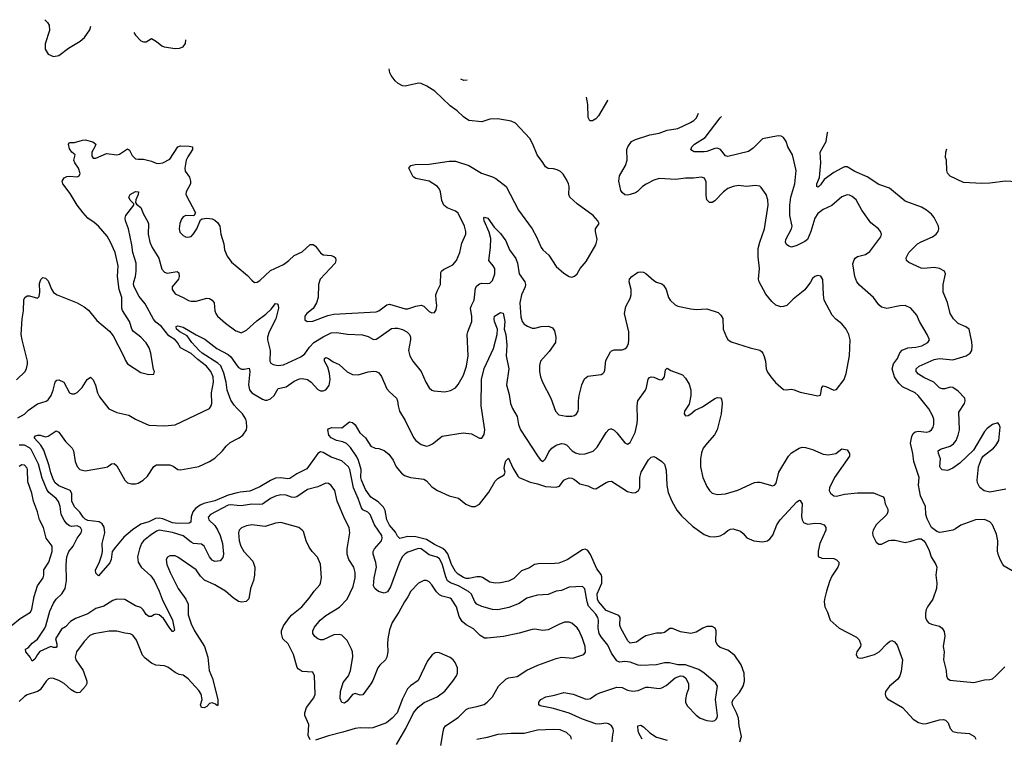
# Model space of a CAD drawing. Header units: inches. Extents: x 2134017 to 2292458, y 756222 to 916513.
# Tile 283 of 387: x 2208355 to 2215799, y 910477 to 915912. Entities that reach past the tile are written whole.
import ezdxf

# ---------------------------------------------------------------- set-up
doc = ezdxf.new("R2010")
doc.units = ezdxf.units.IN
doc.header["$MEASUREMENT"] = 0
doc.layers.add('C2901', color=7, linetype='Continuous')
doc.layers.add('C2911', color=7, linetype='Continuous')

msp = doc.modelspace()

# ---------------------------------------------------------------- linework, layer by layer
at = {"layer": 'C2901', "color": 5}
for points, elevation in [([(2208544.2, 915911.8), (2208564, 915890), (2208576.3, 915870), (2208580.7, 915830), (2208548.2, 915730), (2208547.7, 915690), (2208570.5, 915650.5), (2208610, 915633.4), (2208650, 915641.6), (2208723.3, 915696.7), (2208810.9, 915749.1), (2208844.1, 915775.9), (2208883.9, 915836.1), (2208891.8, 915862)], 420), ([(2209217.1, 915815.4), (2209230, 915794.4), (2209270, 915752.7), (2209290, 915743.8), (2209310, 915744.9), (2209350, 915770.7), (2209390, 915747.3), (2209430, 915713.4), (2209447.1, 915707.1), (2209530, 915693.4), (2209563.2, 915696.8), (2209590, 915706.8), (2209609.3, 915730.7), (2209611.5, 915759)], 420), ([(2208331.6, 913188.4), (2208395.1, 913250), (2208407.3, 913272.7), (2208413.7, 913306.3), (2208413.2, 913330), (2208372.1, 913490), (2208365.7, 913530), (2208374, 913650), (2208383.1, 913710), (2208386.5, 913793.5), (2208394, 913810), (2208410, 913822), (2208430, 913824.2), (2208490, 913806), (2208502.7, 913817.3), (2208507.9, 913852.1), (2208504.4, 913915.6), (2208513.3, 913946.7), (2208530, 913962), (2208550, 913957.1), (2208570, 913936.3), (2208594.4, 913874.4), (2208609.1, 913849.1), (2208638, 913830), (2208790, 913769.1), (2208841, 913741), (2208874.1, 913714.1), (2208937.3, 913637.3), (2209034.9, 913554.9), (2209060.6, 913520.6), (2209139.3, 913370), (2209153.5, 913333.5), (2209170.7, 913310), (2209270, 913243), (2209330, 913227.3), (2209368.7, 913231.3), (2209373.2, 913250), (2209366.3, 913266.3), (2209347.3, 913390), (2209333.6, 913430), (2209310, 913466.6), (2209271.8, 913510), (2209214.2, 913554.1), (2209205.4, 913565.4), (2209185.1, 913630), (2209131.1, 913711.1), (2209126.9, 913730), (2209126.2, 913810), (2209106.3, 913870), (2209094.6, 913970), (2209098.2, 914050), (2209075.3, 914150), (2209041.4, 914230), (2209015.5, 914275.5), (2208950.8, 914350), (2208918.7, 914378.7), (2208870, 914411.8), (2208833.8, 914450), (2208788.1, 914510), (2208736.5, 914596.5), (2208681.1, 914670), (2208675.6, 914690), (2208690, 914715.5), (2208710, 914724.9), (2208730, 914727), (2208790, 914723.8), (2208804, 914730), (2208811.6, 914748.4), (2208798.9, 914790), (2208771.2, 914830), (2208764, 914850), (2208775.1, 914890), (2208750, 914909.5), (2208730, 914934), (2208724.5, 914970), (2208730, 914981), (2208737.2, 914982.8), (2208770, 914983.1), (2208830, 915001.2), (2208850, 915002), (2208907.9, 914987.9), (2208930.4, 914970), (2208923.8, 914950), (2208900.4, 914910), (2208899.8, 914879.8), (2208910, 914864), (2208930, 914864.4), (2209010, 914898.9), (2209090, 914888.9), (2209110, 914895.2), (2209170, 914934.4), (2209183.7, 914923.7), (2209205.7, 914885.7), (2209230, 914860.4), (2209250, 914855.8), (2209290, 914857.1), (2209350, 914842.6), (2209386, 914826), (2209404.6, 914824.6), (2209438, 914830), (2209490, 914857.4), (2209550, 914949.1), (2209570, 914957.2), (2209635.1, 914955.1), (2209661, 914950), (2209661.3, 914930), (2209624.7, 914875.3), (2209614.4, 914850), (2209604.4, 914790), (2209604.9, 914764.9), (2209639.5, 914719.5), (2209646.7, 914690), (2209644.9, 914670), (2209613, 914610), (2209610.7, 914590), (2209682.8, 914450), (2209670.7, 914429.3), (2209610, 914429.6), (2209590, 914419.5), (2209578, 914402), (2209565.3, 914370), (2209559.5, 914330), (2209565.7, 914305.7), (2209590, 914279.1), (2209608.9, 914268.9), (2209626, 914266), (2209650, 914272.4), (2209670, 914293), (2209693, 914330), (2209722, 914398), (2209734.8, 914405.2), (2209770.4, 914410.4), (2209810, 914404.9), (2209830, 914394.8), (2209850, 914378.8), (2209867.7, 914350), (2209875.5, 914290), (2209897.4, 914217.4), (2209903.1, 914170), (2209922.6, 914122.6), (2209956.7, 914076.7), (2210000, 914041.6)], 380), ([(2208340.1, 912899.9), (2208390, 912927.7), (2208422.3, 912957.8), (2208490, 913007.2), (2208554.7, 913025.3), (2208570, 913037.7), (2208591.4, 913070), (2208608, 913110), (2208622.4, 913170), (2208635.3, 913184.7), (2208650, 913188.4), (2208687.3, 913170), (2208730, 913090.6), (2208750, 913081.6), (2208770, 913081.6), (2208790, 913093), (2208826.6, 913130), (2208863.7, 913190), (2208890, 913206.8), (2208910, 913187.3), (2208926.7, 913146.7), (2208942.2, 913090), (2208958.5, 913058.5), (2209029.4, 912969.4), (2209090, 912942), (2209180.5, 912920.5), (2209230.2, 912890.2), (2209330, 912846), (2209450, 912840.2), (2209530, 912846.9), (2209790, 912970.4), (2209803.5, 912990), (2209807.3, 913010), (2209805.3, 913090), (2209818.8, 913170), (2209816.3, 913210), (2209798.7, 913250), (2209767.3, 913290), (2209700.7, 913340.7), (2209650, 913387.2), (2209570.3, 913430.3), (2209547.9, 913470), (2209530, 913489.9), (2209481.2, 913521.2), (2209425.7, 913590), (2209385.2, 913625.2), (2209367.5, 913647.5), (2209302.6, 913762.6), (2209258.5, 913818.5), (2209221.1, 913890), (2209216.3, 913910), (2209217.9, 913930), (2209230.6, 913970), (2209236.5, 914010), (2209234.3, 914070), (2209210.9, 914150), (2209203.1, 914210), (2209177.5, 914330), (2209155.5, 914390), (2209152.9, 914410), (2209157.3, 914430), (2209217.2, 914510), (2209218, 914518), (2209190, 914545.6), (2209179.8, 914570), (2209189.7, 914590), (2209231.2, 914611.2), (2209253.4, 914610), (2209251.5, 914590), (2209232.7, 914550), (2209230.4, 914530), (2209237.1, 914517.1), (2209270, 914490.4), (2209290, 914440.3), (2209324.1, 914384.1), (2209328.4, 914368.4), (2209325.5, 914290), (2209339.8, 914230), (2209356.6, 914190), (2209407.7, 914107.7), (2209430, 914025.3), (2209450, 914001.6), (2209470, 913995.6), (2209546, 914006), (2209558.2, 913998.2), (2209560.2, 913970), (2209555.2, 913950), (2209507.9, 913890), (2209508, 913870), (2209530, 913839.5), (2209590, 913811.8), (2209630, 913787.6), (2209650, 913783.6), (2209690, 913784), (2209770, 913805.3), (2209790, 913803.1), (2209810.6, 913790), (2209826, 913770), (2209830.4, 913710), (2209836.4, 913690), (2209850.4, 913670), (2209910, 913616.9), (2209990, 913558.7), (2210000, 913555.1)], 360), ([(2210000, 912970.3), (2209975.3, 912995.3), (2209950, 913034.5), (2209924.5, 913110), (2209914.9, 913170), (2209897.4, 913237.4), (2209874.5, 913294.5), (2209853.9, 913313.9), (2209735.2, 913390), (2209711.2, 913410), (2209657.4, 913470), (2209620, 913520), (2209564.4, 913550), (2209540.4, 913570), (2209537.2, 913590), (2209550, 913595.3), (2209590, 913587.4), (2209688.3, 913528.3), (2209755.3, 913495.3), (2209845.2, 913425.2), (2209930, 913378.6), (2209950, 913362), (2210000, 913294.1)], 340), ([(2210000, 912332.2), (2209930, 912316.8), (2209830, 912271.8), (2209747.2, 912252.8), (2209719, 912241), (2209684.2, 912215.8), (2209664.5, 912190), (2209652, 912152), (2209647.4, 912112.6), (2209636.5, 912103.5), (2209550, 912101.9), (2209510, 912105.7), (2209436.6, 912136.6), (2209410, 912141.4), (2209382, 912138), (2209330, 912115.1), (2209270, 912096.5), (2209207.6, 912052.4), (2209143.1, 911996.9), (2209077.8, 911922.2), (2209054.9, 911890), (2209046.5, 911830), (2209037.1, 911802.9), (2208950, 911704.5), (2208930, 911726.6), (2208926.9, 911750), (2208956.5, 911803.5), (2208976.9, 911863.1), (2208980.6, 911890), (2208978, 911950), (2208997.4, 912030), (2208993.4, 912073.4), (2208978.6, 912098.6), (2208955.1, 912115.1), (2208870, 912124.4), (2208850, 912134.2), (2208833.8, 912150), (2208810, 912188.1), (2208767.9, 912227.9), (2208748.4, 912270), (2208747.7, 912327.7), (2208735.7, 912350), (2208650, 912385.9), (2208622.6, 912410), (2208610, 912431), (2208590, 912485.1), (2208577.1, 912537.1), (2208536.8, 912656.8), (2208514.5, 912694.5), (2208464.2, 912750), (2208475.2, 912764.8), (2208490.9, 912769.1), (2208510, 912768.3), (2208550, 912756.5), (2208570, 912762.8), (2208630, 912801.5), (2208650, 912793.1), (2208702.2, 912722.2), (2208751.2, 912670), (2208760.6, 912650), (2208773.8, 912570), (2208790, 912532.4), (2208810, 912508.7), (2208850, 912499.6), (2208996.4, 912523.6), (2209019.5, 912530), (2209050, 912553), (2209070, 912554.9), (2209090, 912536.3), (2209149.6, 912429.5), (2209169.6, 912409.6), (2209200.5, 912400.5), (2209230, 912401), (2209250, 912406.9), (2209288.7, 912430), (2209320.7, 912459.3), (2209368.4, 912531.6), (2209390, 912544.9), (2209490, 912546), (2209515.1, 912535.1), (2209550, 912510.3), (2209570, 912507.1), (2209710, 912533.4), (2209790, 912569.3), (2209830, 912595.5), (2209888.6, 912650), (2209914.9, 912685.1), (2209945.6, 912714.4), (2210000, 912742.3)], 340), ([(2210000, 912238.3), (2209950, 912243), (2209930, 912239.3), (2209796.5, 912170), (2209779.5, 912150), (2209784.6, 912130), (2209830, 912085.2), (2209850, 912053.8), (2209870.8, 912010), (2209889.2, 911950), (2209896.5, 911870), (2209890, 911844), (2209870, 911819.5), (2209830, 911813.6), (2209810, 911823), (2209790, 911848), (2209750, 911929.7), (2209730, 911945.3), (2209670, 911949.8), (2209650, 911959.1), (2209590, 912007.4), (2209510, 912033.8), (2209408.8, 912051.2), (2209390, 912043.8), (2209340.2, 912010), (2209290.2, 911970), (2209275.4, 911950), (2209259.8, 911910), (2209246.2, 911850), (2209249.3, 911810), (2209272.8, 911770), (2209346.1, 911706.1), (2209371.9, 911670), (2209409.5, 911590), (2209430.7, 911530), (2209510, 911370.3), (2209524.5, 911295.5), (2209515.1, 911284.9), (2209510, 911285.1), (2209490, 911309.7), (2209442.5, 911382.5), (2209410, 911409.9), (2209384.7, 911415.3), (2209369.4, 911410.6), (2209350, 911396.9), (2209330, 911398), (2209310, 911413), (2209288.9, 911448.9), (2209270, 911464.7), (2209230, 911478.9), (2209150, 911525.3), (2209090, 911529.7), (2209059.9, 911520.1), (2208990, 911475.1), (2208930, 911459.2), (2208870, 911416.8), (2208777.4, 911382.6), (2208739.3, 911360.7), (2208700, 911320), (2208670, 911301.4), (2208624.4, 911230), (2208635.1, 911190), (2208634.3, 911170), (2208630, 911164.2), (2208610, 911164.1), (2208590, 911170.5), (2208507.4, 911132.6), (2208488.6, 911111.4), (2208470, 911075.1), (2208450, 911061.3), (2208434.8, 911090), (2208401.4, 911130), (2208399.7, 911150), (2208418.4, 911161.6), (2208450, 911197.3), (2208490, 911227.4), (2208544.5, 911310), (2208552.8, 911327.2), (2208582.2, 911437.8), (2208610, 911499.6), (2208629.9, 911530.1), (2208673.7, 911570), (2208699.1, 911610), (2208707.7, 911670), (2208706.5, 911790), (2208711.6, 911850), (2208727.4, 911890), (2208757.7, 911930), (2208789.8, 911990.2), (2208819.6, 912030), (2208824.2, 912050), (2208814, 912070), (2208790, 912084), (2208750, 912079), (2208730, 912084.2), (2208710, 912098.6), (2208690, 912125.8), (2208668.1, 912170), (2208660.8, 912230), (2208647.5, 912267.5), (2208630.7, 912290.7), (2208576.1, 912336.1), (2208559, 912359), (2208524.3, 912444.3), (2208496.9, 912550), (2208441.2, 912661.2), (2208430, 912674.6), (2208390, 912694.6), (2208350, 912692.8)], 360), ([(2208290, 911327.6), (2208358, 911382), (2208435.6, 911430), (2208447.4, 911452.6), (2208464.5, 911550), (2208488.7, 911630), (2208531.2, 911690), (2208537.7, 911710), (2208538.3, 911750), (2208574.8, 911810), (2208600.3, 911890), (2208599.2, 911930), (2208556, 911990), (2208534.8, 912070), (2208504.5, 912130), (2208490, 912189.3), (2208459.8, 912270), (2208447.3, 912330), (2208415.7, 912415.7), (2208414.4, 912510), (2208410, 912520.7), (2208390, 912541.3), (2208370, 912546), (2208350, 912533.3)], 380), ([(2210000, 911518), (2209970, 911537), (2209910, 911590.6), (2209830, 911636.8), (2209752.9, 911672.9), (2209722.2, 911702.2), (2209687.8, 911750), (2209550, 911846.3), (2209530, 911856.3), (2209490, 911857.6), (2209472.3, 911847.7), (2209462.4, 911830), (2209468.2, 911791.8), (2209493.1, 911730), (2209553.1, 911610), (2209610, 911528.2), (2209629, 911490), (2209629.2, 911410), (2209650, 911343), (2209675.2, 911290), (2209753, 911170), (2209776.6, 911090), (2209788.2, 910990), (2209811.6, 910930), (2209852.2, 910770), (2209854, 910730), (2209850, 910722), (2209834.6, 910734.6), (2209810, 910745.2), (2209790, 910739), (2209770, 910717.2), (2209750, 910706), (2209730, 910709.2), (2209722.9, 910730), (2209734, 910770), (2209728, 910810), (2209710, 910838.4), (2209627.3, 910927.3), (2209590, 910954.5), (2209560.1, 910960.1), (2209530, 910974.5), (2209474.4, 911014.4), (2209450, 911025.7), (2209384, 911030), (2209350, 911044.2), (2209302.9, 911082.9), (2209284.4, 911104.4), (2209238.3, 911218.3), (2209210, 911257.6), (2209190, 911267.8), (2209148.6, 911271.4), (2209090, 911286.6), (2209030, 911285.8), (2208914, 911266), (2208885.4, 911254.5), (2208841.1, 911210), (2208783.6, 911130), (2208773.1, 911090), (2208779, 911070), (2208834.4, 910990), (2208862.7, 910910), (2208861.7, 910890), (2208851.7, 910870), (2208810, 910822), (2208790, 910819.6), (2208770, 910828.3), (2208744.1, 910844.1), (2208690.4, 910890.4), (2208650, 910913.2), (2208610, 910928.4), (2208590, 910931.1), (2208573.5, 910926.5), (2208555.5, 910910), (2208510, 910842.7), (2208490, 910829.5), (2208410, 910806), (2208390, 910794), (2208350, 910755.4)], 380)]:
    msp.add_lwpolyline(points, dxfattribs=dict(at, elevation=elevation))
at = {"layer": 'C2911', "color": 5}
for points, elevation in [([(2210000, 914041.6), (2210078.2, 913978.2), (2210110, 913941), (2210130, 913924.7), (2210150, 913926), (2210170, 913939.1), (2210250, 914014.9), (2210350, 914060.3), (2210390, 914090.4), (2210430, 914128.7), (2210490, 914155.3), (2210550, 914212.2), (2210572.4, 914212.4), (2210590, 914198.4), (2210627.8, 914147.8), (2210650, 914132.9), (2210710, 914127.6), (2210730, 914120.3), (2210741.3, 914110), (2210746, 914090), (2210739, 914070), (2210627.2, 913950), (2210614.7, 913910), (2210611.3, 913810), (2210599.6, 913770), (2210572.7, 913727.3), (2210524.9, 913690), (2210510.7, 913670), (2210510, 913642), (2210528.1, 913628.1), (2210570, 913632.7), (2210685.1, 913674.9), (2210730, 913683.5), (2211050, 913701.3), (2211070, 913710.2), (2211130, 913755), (2211150, 913760.2), (2211270, 913724.5), (2211290, 913724.9), (2211350, 913745.8), (2211390, 913753.1), (2211410, 913746), (2211450, 913704), (2211470, 913694.8), (2211490, 913698), (2211495.5, 913704.5), (2211502.7, 913717.3), (2211509.5, 913750.5), (2211502.6, 913790), (2211502, 913830), (2211510, 913858), (2211537.3, 913910), (2211540.1, 913999.9), (2211544.5, 914010), (2211558.5, 914021.5), (2211630, 914057.7), (2211657.6, 914090), (2211682.3, 914150), (2211697.8, 914222.2), (2211727.4, 914290), (2211728.6, 914310), (2211717.3, 914350), (2211670, 914448), (2211650, 914464.8), (2211588, 914488), (2211560.5, 914510), (2211545.3, 914545.3), (2211535.5, 914610), (2211528.7, 914630), (2211514.2, 914650), (2211450, 914689.8), (2211349.8, 914709.8), (2211330, 914722), (2211296, 914790), (2211311.9, 914808.1), (2211344.2, 914815.8), (2211450, 914820.2), (2211602.7, 914842.7), (2211650, 914842.7), (2211750, 914808.4), (2211847.3, 914750), (2211930, 914723.6), (2211955.8, 914710), (2212033.7, 914650), (2212126.4, 914470), (2212228.2, 914330), (2212261.3, 914270), (2212296.3, 914190), (2212310.7, 914170), (2212355.5, 914130), (2212410, 914044.7), (2212470, 913993.4), (2212508.6, 913968.6), (2212530, 913965.5), (2212550, 913970.8), (2212569.6, 913990.4), (2212591.2, 914028.8), (2212636.6, 914083.4), (2212709.6, 914210), (2212720.5, 914250), (2212707.3, 914310), (2212709.2, 914330), (2212736, 914370), (2212727, 914390), (2212689.6, 914430), (2212570, 914518), (2212515.1, 914570), (2212507.8, 914590), (2212509.6, 914650), (2212504.2, 914670), (2212490, 914702.7), (2212463.3, 914743.3), (2212442.8, 914762.8), (2212417.3, 914777.3), (2212390, 914784), (2212350, 914786.3), (2212330, 914798), (2212310, 914832.3), (2212266, 914890), (2212235.6, 914970), (2212212.2, 915012.2), (2212102.7, 915130), (2212070, 915144.2), (2211970, 915162.9), (2211910, 915158.7), (2211850, 915139.6), (2211750, 915149.4), (2211710, 915178), (2211663, 915223), (2211610, 915260.7), (2211493.3, 915370), (2211433.6, 915410), (2211390, 915428.6), (2211370, 915430.6), (2211270, 915409.7), (2211250, 915412.3), (2211215.1, 915430), (2211192.8, 915450), (2211163, 915490), (2211153, 915510), (2211149.4, 915538.9)], 380), ([(2211738.4, 915454.6), (2211712.7, 915452.7), (2211689.2, 915461.6)], 360), ([(2212801.4, 915302.5), (2212799.2, 915300.8), (2212730, 915183.7), (2212710, 915160.9), (2212685.6, 915145.6), (2212666, 915146), (2212652.7, 915172.7), (2212649.7, 915270), (2212640.5, 915325.5)], 360), ([(2210000, 913555.1), (2210030, 913544.4), (2210070, 913562.7), (2210146.7, 913633.3), (2210216.1, 913683.9), (2210256.7, 913723.2), (2210290, 913764.9), (2210302, 913762), (2210310, 913752), (2210310.2, 913730), (2210292.4, 913650), (2210239.8, 913550), (2210228.8, 913510), (2210228.8, 913490), (2210247.3, 913410), (2210246.9, 913330), (2210254.1, 913314.1), (2210270, 913302.6), (2210310, 913296.5), (2210350, 913302), (2210479.4, 913360.6), (2210510, 913383.6), (2210544.7, 913435.3), (2210578.5, 913470), (2210650, 913513.9), (2210710, 913542.7), (2210750, 913546.7), (2210834.1, 913534.1), (2210947.7, 913527.7), (2210990, 913514.6), (2211030, 913493.4), (2211050, 913496.1), (2211070, 913507.1), (2211164.9, 913575.1), (2211190, 913579.7), (2211210, 913577.5), (2211250, 913567.3), (2211282, 913550), (2211301.5, 913530), (2211309.1, 913510), (2211310.2, 913490), (2211294.4, 913410), (2211304.4, 913370), (2211328.2, 913328.2), (2211390.3, 913250), (2211424.4, 913170), (2211450, 913127.7), (2211470, 913110.4), (2211484.9, 913104.9), (2211570, 913096.1), (2211612.9, 913107.1), (2211650, 913128.4), (2211670, 913152.7), (2211710, 913223.1), (2211733.7, 913290), (2211745, 913370), (2211738.8, 913530), (2211742.2, 913550), (2211772, 913630), (2211774.3, 913665.7), (2211764.4, 913730), (2211769.8, 913750), (2211790.7, 913790), (2211799.8, 913880.2), (2211810, 913899.3), (2211830, 913914.4), (2211850, 913919.3), (2211890, 913915.8), (2211910, 913918.7), (2211930, 913939.3), (2211946.4, 913990), (2211946, 914030), (2211935.4, 914050), (2211902, 914090), (2211914, 914190), (2211915.8, 914255.8), (2211904, 914304), (2211867.2, 914390), (2211864.8, 914410), (2211870, 914418.4), (2211894, 914410), (2211941.9, 914341.9), (2211990, 914294), (2212030, 914239.2), (2212057.3, 914170), (2212106.5, 914106.5), (2212117.3, 914070), (2212130, 913988.7), (2212174.3, 913930), (2212179, 913910), (2212176.5, 913890), (2212147.6, 913830), (2212137.3, 913770), (2212143.8, 913663.8), (2212153.7, 913630), (2212170, 913608.7), (2212193.5, 913593.5), (2212230, 913578.9), (2212250, 913578), (2212298, 913590), (2212353.8, 913593.8), (2212382, 913582), (2212399.5, 913559.5), (2212407.7, 913510), (2212406, 913470), (2212358, 913402), (2212292.4, 913330), (2212284.9, 913295.1), (2212284.6, 913250), (2212291.8, 913210), (2212307, 913170), (2212370.4, 913050), (2212404.9, 912950), (2212430, 912922), (2212486.3, 912913.7), (2212530, 912913.4), (2212550, 912919.1), (2212565.2, 912930), (2212576.2, 912950), (2212580.5, 912970), (2212579.7, 913030), (2212585.4, 913070), (2212605.4, 913150), (2212625.3, 913194.7), (2212650, 913215.6), (2212750, 913227.2), (2212764.9, 913235.1), (2212773.7, 913246.3), (2212778, 913262), (2212786.7, 913333.3), (2212821.2, 913398.8), (2212830, 913408.4), (2212850, 913416), (2212910, 913416), (2212930, 913421.3), (2212945.6, 913434.4), (2212956.8, 913463.2), (2212961.1, 913490), (2212959.8, 913550), (2212926.3, 913690), (2212937.5, 913742.5), (2212970, 913802.8), (2212978, 913830), (2212976.9, 913870), (2212963.5, 913930), (2212965.6, 913950), (2212982.7, 913970), (2213009.8, 913990.2), (2213030, 914002), (2213050, 914004.9), (2213070, 914002.4), (2213090, 913992.7), (2213150, 913939.5), (2213170, 913927.2), (2213210, 913914.4), (2213223.6, 913903.6), (2213243.7, 913870), (2213259.5, 913810), (2213273, 913790), (2213310, 913755.5), (2213330, 913745.5), (2213430, 913724), (2213470, 913720.7), (2213550, 913724), (2213636.8, 913696.8), (2213656.8, 913676.8), (2213670.6, 913650.6), (2213674.8, 913570), (2213698, 913510), (2213710, 913492), (2213735.3, 913475.3), (2213878, 913430), (2213950, 913412), (2213962.2, 913402.2), (2213974.4, 913390), (2213984.8, 913364.8), (2213993.7, 913330), (2213999.3, 913270), (2214010, 913246.8), (2214034, 913210), (2214070, 913167.3), (2214130, 913116), (2214150, 913111), (2214190, 913116.3), (2214210, 913113.4), (2214255.6, 913095.6), (2214390, 913067.7), (2214410, 913072), (2214419.3, 913130), (2214430, 913142.8), (2214450, 913138.4), (2214510, 913110.4), (2214530, 913115.5), (2214587.3, 913190), (2214603.5, 913236.5), (2214629.8, 913370), (2214633.3, 913490), (2214623.6, 913530), (2214604.5, 913570), (2214571.1, 913611.1), (2214526.1, 913646.1), (2214496.6, 913676.6), (2214438, 913790), (2214431.3, 913830), (2214426, 913946), (2214412.7, 913972.7), (2214390, 913978), (2214367.3, 913970), (2214350, 913955.1), (2214334, 913926), (2214291.4, 913868.6), (2214202.4, 913797.6), (2214155.5, 913750), (2214130, 913741.3), (2214110, 913740.5), (2214072.4, 913752.4), (2214040.5, 913780.5), (2213996.4, 913836.4), (2213946, 913930), (2213940.4, 913950), (2213947.6, 914030), (2213938.1, 914118.2), (2213939.2, 914180.8), (2213949.8, 914230), (2213986, 914330), (2214013.7, 914510), (2214012.4, 914550), (2213998.9, 914590), (2213962, 914642), (2213950, 914651.8), (2213917.7, 914657.7), (2213850, 914651.1), (2213790, 914657.4), (2213750, 914651.3), (2213710, 914634), (2213677.1, 914610), (2213610, 914542.7), (2213589.3, 914529.3), (2213569.5, 914529.5), (2213549.4, 914550), (2213545.1, 914585.1), (2213544.4, 914684.4), (2213532.2, 914712.2), (2213510, 914720.5), (2213450, 914712.1), (2213390, 914712.4), (2213316.1, 914703.9), (2213190, 914711), (2213150, 914698.5), (2213091.2, 914668.8), (2213064.4, 914650), (2213026.5, 914613.5), (2213010, 914602.9), (2212970, 914589.6), (2212950, 914585.1), (2212930, 914587.6), (2212910, 914603.7), (2212900.1, 914620.1), (2212885.4, 914690), (2212889.7, 914729.7), (2212935.1, 914810), (2212947.7, 914850), (2212944.5, 914930), (2212952.6, 914950), (2212980.5, 914990), (2213010, 915006.3), (2213118.3, 915041.7), (2213190, 915053.8), (2213250, 915075), (2213330.7, 915089.3), (2213425.7, 915134.3), (2213452, 915150), (2213472.8, 915170), (2213487.3, 915204.3)], 360), ([(2215890, 911724.8), (2215799.1, 911779.1), (2215789, 911790), (2215768.2, 911830), (2215752.4, 911870), (2215748.5, 911891.5), (2215751, 911970), (2215739.8, 912019.8), (2215711.1, 912091.1), (2215690, 912114), (2215650, 912131.8), (2215582, 912130), (2215470, 912087.6), (2215430, 912059.7), (2215410, 912051.2), (2215330, 912034.7), (2215310, 912034.3), (2215290, 912040.5), (2215249.7, 912070), (2215215.8, 912135.8), (2215206, 912170), (2215204, 912230), (2215166.6, 912310), (2215150.9, 912390), (2215154.4, 912450), (2215116.1, 912570), (2215108.2, 912630), (2215089.1, 912710), (2215099.8, 912760.2), (2215110, 912781.6), (2215124.6, 912795.4), (2215150, 912800.8), (2215210, 912792.9), (2215230, 912796.5), (2215247.6, 912810), (2215260.5, 912830), (2215266.3, 912850), (2215266.6, 912890), (2215257, 912917), (2215227.6, 912967.6), (2215148, 913070), (2215125.1, 913090), (2215030, 913136), (2215001.9, 913161.9), (2214968.2, 913210), (2214950.7, 913270), (2214961, 913310), (2214991, 913350), (2215008.9, 913391.1), (2215027.6, 913412.4), (2215070, 913431.1), (2215130, 913434.7), (2215175, 913445), (2215221.6, 913470), (2215233, 913490), (2215216.9, 913530), (2215156.9, 913630), (2215137, 913677), (2215092.7, 913730), (2215049.5, 913749.5), (2215010, 913747.3), (2214910, 913728.4), (2214870, 913736.9), (2214850, 913756.2), (2214809.6, 913810), (2214704.6, 913904.6), (2214684.5, 913930), (2214669, 913970), (2214654.5, 914065.5), (2214663.4, 914096.6), (2214671.9, 914108.1), (2214690, 914119.5), (2214750, 914134.6), (2214782.2, 914157.8), (2214866.6, 914270), (2214869.5, 914290), (2214862, 914310), (2214847, 914330), (2214790, 914376.3), (2214723.1, 914470), (2214678, 914550), (2214650, 914574), (2214630, 914585.1), (2214610, 914588.2), (2214570, 914572.6), (2214494.2, 914505.8), (2214430, 914476), (2214390, 914445.1), (2214365.6, 914410), (2214336.3, 914310), (2214310, 914249.7), (2214290, 914233.5), (2214230, 914204.8), (2214190, 914192), (2214170, 914198), (2214151.8, 914211.8), (2214144.5, 914230), (2214148, 914250), (2214191.1, 914328.9), (2214195.8, 914350), (2214178.3, 914430), (2214178.1, 914510), (2214186.4, 914570), (2214214.4, 914670), (2214225.4, 914770), (2214198.3, 914890), (2214163.5, 914950), (2214149.7, 914990), (2214130, 915019.5), (2214111, 915031), (2214090, 915033.5), (2213970, 915010.9), (2213900.6, 914939.4), (2213865.4, 914914.6), (2213710, 914878.2), (2213690, 914882.6), (2213653.7, 914930), (2213630, 914939.4), (2213610, 914938.7), (2213550, 914915.9), (2213530, 914913.3), (2213453.3, 914913.3), (2213428.5, 914928.5), (2213437.4, 914950), (2213457.3, 914970), (2213538.6, 915021.4), (2213650.4, 915169.6), (2213661.1, 915179.4)], 340), ([(2215810, 912360.8), (2215690, 912338.3), (2215647.9, 912347.9), (2215614.8, 912374.8), (2215597.7, 912410), (2215595.1, 912430), (2215604.2, 912530), (2215626, 912590), (2215639.1, 912610), (2215718.3, 912670), (2215736.4, 912690), (2215758.7, 912730), (2215767.3, 912830), (2215760.9, 912850), (2215750, 912862.7), (2215710, 912849.7), (2215670, 912820.3), (2215650, 912796.1), (2215565.1, 912654.9), (2215461.9, 912558.1), (2215410, 912520.2), (2215370, 912502.4), (2215330, 912506.6), (2215318.3, 912518.3), (2215312.9, 912532.9), (2215316.8, 912590), (2215301.5, 912630), (2215299.7, 912650), (2215316.3, 912663.7), (2215390, 912687), (2215415, 912705), (2215435.7, 912730), (2215451.6, 912770), (2215459.6, 912810), (2215456.3, 912943.7), (2215498.2, 913010), (2215503.7, 913030), (2215499.8, 913050), (2215450, 913101.7), (2215410, 913129.9), (2215390, 913131.5), (2215350, 913119), (2215330, 913118.7), (2215310, 913128.1), (2215265.5, 913170), (2215190, 913205.2), (2215151, 913230), (2215132.3, 913250), (2215134, 913270), (2215155.6, 913290), (2215270, 913342.9), (2215310, 913348.6), (2215410, 913338), (2215511.5, 913370), (2215541.3, 913390), (2215552.6, 913410), (2215557, 913443), (2215554.7, 913474.8), (2215533, 913570), (2215507.5, 913587.5), (2215450, 913614.6), (2215415.3, 913650), (2215390.5, 913690.5), (2215370, 913772.3), (2215338, 913850), (2215336.8, 913910), (2215355.8, 913990), (2215347.3, 914010), (2215309, 914029), (2215270, 914038.6), (2215190, 914029), (2215170, 914031.6), (2215076.5, 914076.5), (2215059.7, 914090), (2215056.4, 914110), (2215078.2, 914150), (2215143.8, 914216.2), (2215170, 914232.8), (2215256.3, 914270), (2215283.1, 914290), (2215298.3, 914310), (2215305.1, 914330), (2215302.6, 914350), (2215270, 914416.3), (2215250, 914439.7), (2215210, 914472.3), (2215172.7, 914492.7), (2215050, 914538.4), (2214930, 914637.3), (2214850, 914666.4), (2214763.4, 914723.4), (2214670, 914764.1), (2214610, 914798), (2214590, 914798), (2214570, 914789.9), (2214510, 914755.2), (2214437.5, 914702.5), (2214410, 914663), (2214395.8, 914650), (2214390, 914646.2), (2214380.9, 914650), (2214381.5, 914670), (2214402.8, 914717.2), (2214411.4, 914830), (2214405.8, 914910), (2214451.8, 914990), (2214462.7, 915057.3), (2214464.9, 915064.4)], 320), ([(2216096.5, 914830.8), (2216095.6, 914830), (2216061.6, 914770), (2216050.3, 914729.7), (2216030, 914702.9), (2216010, 914693.3), (2215990, 914691.2), (2215950, 914692.3), (2215890, 914685.3), (2215809.4, 914690.6), (2215690, 914674.8), (2215630, 914673.3), (2215490, 914681.6), (2215390, 914727.6), (2215369.6, 914750), (2215363.6, 914770), (2215362.9, 914850), (2215354.5, 914870), (2215357, 914910), (2215363.6, 914935.7)], 280), ([(2210000, 913294.1), (2210010, 913280.5), (2210030.7, 913269.3), (2210051.6, 913268.4), (2210090, 913276.3), (2210095.8, 913250), (2210085, 913150), (2210092.5, 913112.5), (2210110, 913089.3), (2210190, 913040.6), (2210210, 913034.3), (2210224.9, 913035.1), (2210250, 913044.1), (2210279.8, 913070), (2210310, 913122.6), (2210370, 913134.4), (2210430, 913177.2), (2210470, 913196.2), (2210490, 913198.6), (2210530, 913190.2), (2210558.5, 913170), (2210610, 913115.2), (2210630, 913104.7), (2210650, 913103.9), (2210670, 913112.6), (2210694.6, 913145.4), (2210700.9, 913190), (2210696.3, 913236.3), (2210684.4, 913284.4), (2210659.1, 913330), (2210659.6, 913350), (2210670, 913355.8), (2210690, 913350.2), (2210724.1, 913324.1), (2210770, 913304.7), (2210830, 913249.1), (2210870, 913228.2), (2210913.5, 913226.5), (2210990, 913248.8), (2211030, 913252.9), (2211050, 913252), (2211070, 913241.6), (2211090, 913213), (2211130, 913120.9), (2211150, 913096.9), (2211203.1, 913050), (2211211.5, 913030), (2211215.6, 912990), (2211227.2, 912950), (2211270, 912879.3), (2211332.3, 912752.3), (2211350, 912728.7), (2211390, 912698), (2211430, 912686.7), (2211450, 912690.4), (2211477, 912703), (2211550, 912761.6), (2211707.5, 912787.5), (2211770, 912779.1), (2211830, 912747.3), (2211850, 912746.8), (2211865.4, 912774.6), (2211870.7, 912809.3), (2211844.4, 912990), (2211846.3, 913190), (2211866.5, 913273.5), (2211936.1, 913423.9), (2211965.6, 913530), (2211967.7, 913570), (2211945.3, 913630), (2211941, 913650), (2211943.5, 913670), (2211990, 913697.7), (2212010, 913693.1), (2212022.2, 913630), (2212016.8, 913570), (2212030.1, 913529.9), (2212038, 913450), (2212033.7, 913370), (2212053.2, 913270), (2212035.6, 913150), (2212055.8, 913075.8), (2212064.5, 913010), (2212080.6, 912970), (2212116.2, 912910), (2212126, 912850), (2212141.6, 912810), (2212270, 912612.7), (2212290, 912586), (2212310, 912570.7), (2212330, 912590.6), (2212355.8, 912644.2), (2212378.2, 912670), (2212410, 912692.6), (2212450, 912705.4), (2212470, 912704.9), (2212490, 912695.8), (2212532.2, 912650), (2212556.4, 912636.4), (2212590, 912626.4), (2212630, 912628), (2212690, 912648.8), (2212721.8, 912678.2), (2212790, 912790.6), (2212810, 912813), (2212823.9, 912816.1), (2212830, 912817.1), (2212850, 912806), (2212870, 912786.7), (2212930, 912710.7), (2212950, 912702), (2212970, 912714), (2213008.5, 912790), (2213023, 912857), (2213027.1, 912890), (2213022.3, 912990), (2213027.3, 913030), (2213085.7, 913110), (2213094, 913130), (2213107, 913193), (2213115.6, 913204.4), (2213130, 913210.4), (2213150, 913208.4), (2213190, 913190.6), (2213211.6, 913188.4), (2213229.2, 913210), (2213237.2, 913262.8), (2213250, 913276), (2213278, 913258), (2213366, 913226), (2213390, 913201), (2213416.1, 913156.1), (2213428, 913110), (2213428.2, 913068.2), (2213416.5, 913003.5), (2213382.4, 912950), (2213378.8, 912930), (2213390, 912916), (2213410, 912919.3), (2213429.2, 912930), (2213462.2, 912957.8), (2213516.1, 912983.9), (2213610, 913046.7), (2213630, 913053.1), (2213652.4, 913052.4), (2213660.7, 913040.7), (2213664.9, 913010), (2213658.4, 912930), (2213629.3, 912810.7), (2213607.8, 912772.2), (2213552, 912710), (2213523.1, 912670), (2213510, 912635.3), (2213503.1, 912590), (2213501.7, 912530), (2213519.5, 912450), (2213550, 912380.7), (2213570, 912350.7), (2213590.4, 912330.4), (2213630, 912320.4), (2213690, 912325.3), (2213785.7, 912354.3), (2213910, 912410.3), (2213930, 912413.4), (2213950, 912413.4), (2214050, 912384.9), (2214062, 912390), (2214074, 912406), (2214094.5, 912490), (2214166.3, 912610), (2214190, 912637), (2214247.8, 912672.2), (2214270, 912678), (2214296.7, 912676.7), (2214350, 912660.3), (2214430, 912626.3), (2214470, 912619.5), (2214525.2, 912630), (2214570, 912664.9), (2214610, 912657.3), (2214628, 912630), (2214628, 912610), (2214515.5, 912450), (2214478, 912370), (2214476, 912350), (2214484, 912330), (2214510, 912310.7), (2214530, 912309), (2214590, 912324.2), (2214690, 912332.4), (2214810, 912333), (2214882.5, 912302.5), (2214890.4, 912290.4), (2214899.5, 912250), (2214919.3, 912210), (2214919.5, 912190), (2214910.4, 912170), (2214830.4, 912090), (2214808.4, 912050), (2214803.8, 912030), (2214806.4, 912010), (2214830, 911959.1), (2214850, 911945.5), (2214870, 911943.8), (2214927.3, 911972.7), (2214944.6, 911975.4), (2214974.5, 911974.5), (2215050, 911958.5), (2215093.3, 911966.7), (2215150, 911985.5), (2215170, 911984.9), (2215190, 911970.5), (2215204.9, 911950), (2215230, 911898), (2215246, 911850), (2215282.4, 911790), (2215288.7, 911770), (2215280.8, 911710), (2215290.2, 911650), (2215286.2, 911610), (2215258.5, 911530), (2215217.7, 911470), (2215209.1, 911450), (2215202.3, 911422.3), (2215203.1, 911390), (2215210.3, 911370.3), (2215226.8, 911350), (2215250, 911339.5), (2215310, 911325.5), (2215328.8, 911308.8), (2215343.9, 911283.9), (2215348.7, 911250), (2215337.1, 911170), (2215345.3, 911130), (2215340.3, 911070), (2215359.1, 910990), (2215362.8, 910950), (2215371, 910930), (2215390, 910917.3), (2215413.2, 910913.2), (2215570, 910898), (2215650, 910918.4), (2215690, 910920.4), (2215710, 910926.7), (2215733.9, 910946.1), (2215803.1, 911016.9)], 340), ([(2210000, 912742.3), (2210015.1, 912750), (2210042.3, 912770), (2210068.7, 912810), (2210072.5, 912830), (2210070.5, 912870), (2210063.7, 912890), (2210039.8, 912930), (2210000, 912970.3)], 340), ([(2213799.4, 910450), (2213811.9, 910490), (2213794.6, 910570), (2213789.2, 910630), (2213774.9, 910670), (2213745, 910730), (2213742.3, 910750), (2213749.1, 910770), (2213797, 910823), (2213825.3, 910870), (2213834.2, 910910), (2213831.5, 910970), (2213810, 911033), (2213762.9, 911102.9), (2213710, 911142.6), (2213650, 911162.4), (2213630, 911182), (2213619.2, 911210), (2213619.7, 911290), (2213614, 911310), (2213590, 911322), (2213550, 911322.6), (2213519.1, 911310), (2213470, 911278.9), (2213430, 911268.3), (2213350, 911282.7), (2213290, 911307.2), (2213270, 911306.2), (2213230, 911277), (2213210, 911271.9), (2213170, 911272.2), (2213090, 911252.1), (2213062.4, 911237.6), (2213017.5, 911202.5), (2212970, 911196.1), (2212952.7, 911212.7), (2212898.7, 911310), (2212891.3, 911331.3), (2212894.6, 911390), (2212885, 911405), (2212790, 911443.9), (2212731.6, 911511.6), (2212724, 911530), (2212721.3, 911570), (2212756.7, 911650), (2212757.3, 911697.3), (2212750, 911715.6), (2212718.8, 911758.8), (2212670, 911866.3), (2212650, 911896.9), (2212630, 911908), (2212610, 911902), (2212493.1, 911826.9), (2212430, 911801.2), (2212370, 911795.9), (2212290, 911799.8), (2212247.7, 911792.3), (2212210, 911767.2), (2212150, 911742.8), (2212090, 911684.2), (2212050, 911665.6), (2211990, 911653.3), (2211950, 911651), (2211910, 911656.8), (2211853.6, 911693.6), (2211838.8, 911698.8), (2211810, 911698.2), (2211750, 911685.5), (2211730, 911686), (2211710, 911692.8), (2211670, 911718.1), (2211650, 911737.8), (2211620.3, 911790), (2211591.4, 911871.4), (2211574.5, 911894.5), (2211552.9, 911912.9), (2211490, 911941.3), (2211430, 911979.5), (2211350, 911999.5), (2211290, 912002.3), (2211228.2, 911988.2), (2211210, 912006), (2211195.9, 912035.9), (2211150, 912087.8), (2211130, 912127.8), (2211118.6, 912198.6), (2211105.4, 912225.4), (2211064.4, 912264.4), (2211010, 912301.2), (2210970, 912357.2), (2210938.9, 912430), (2210935, 912450), (2210936.2, 912510), (2210917, 912577), (2210904.8, 912604.8), (2210857, 912677), (2210825.7, 912705.7), (2210798.3, 912718.3), (2210749.3, 912730), (2210709.6, 912750), (2210692.7, 912770), (2210684, 912810), (2210690, 912818), (2210713.2, 912826.8), (2210790, 912826), (2210848.9, 912871.1), (2210870, 912866), (2210890, 912846.8), (2210927.3, 912787.3), (2210970.5, 912750), (2211010, 912686.8), (2211042, 912670), (2211070, 912667.7), (2211110, 912652.7), (2211145.4, 912625.4), (2211179.6, 912579.6), (2211200.5, 912530), (2211241.4, 912481.4), (2211263.9, 912463.9), (2211310, 912450.3), (2211410, 912435.8), (2211430, 912423), (2211470, 912379.3), (2211514, 912350), (2211602.8, 912310), (2211671.7, 912291.7), (2211728.2, 912248.2), (2211770, 912230.3), (2211799, 912230), (2211830, 912247.4), (2211901.8, 912338.2), (2211950, 912420.4), (2211970, 912442.4), (2212017, 912470), (2212024.5, 912490), (2212018, 912518), (2212022, 912550), (2212030, 912576), (2212050, 912594.8), (2212082.8, 912522.8), (2212119.8, 912459.8), (2212131.3, 912450), (2212213.7, 912413.7), (2212270, 912401.6), (2212330, 912382.1), (2212410, 912375), (2212436.9, 912383.1), (2212470, 912428.2), (2212483, 912437), (2212510, 912446), (2212530, 912444.6), (2212550, 912434.9), (2212590, 912401.1), (2212650, 912387.2), (2212690, 912366.7), (2212710, 912363.7), (2212790, 912410.2), (2212810, 912419.6), (2212830, 912421.1), (2212950, 912343.2), (2212990, 912332.8), (2213010, 912335.2), (2213033.5, 912350), (2213042.4, 912370), (2213043.5, 912450), (2213054.2, 912490), (2213110, 912581.6), (2213130, 912603), (2213150, 912608), (2213170, 912599.1), (2213210.8, 912570), (2213230.5, 912550), (2213243.4, 912503.4), (2213248.7, 912390), (2213256.7, 912336.7), (2213284.9, 912270), (2213322, 912202), (2213358.9, 912158.9), (2213440.9, 912080.9), (2213530, 912017.7), (2213570, 912002), (2213610, 912000.3), (2213650, 912008.9), (2213678, 912022), (2213710, 912048.7), (2213730, 912058.7), (2213750, 912060.4), (2213803.8, 912043.8), (2213825.8, 912025.8), (2213853, 911993), (2213904.7, 911970), (2213970, 911963.1), (2214010, 911970.4), (2214030, 911987), (2214048, 912012), (2214079.8, 912090), (2214104.1, 912130), (2214230, 912264), (2214250, 912278.8), (2214255.9, 912275.9), (2214270.4, 912250.4), (2214266.6, 912153.4), (2214270.2, 912130), (2214282, 912110), (2214310, 912096.9), (2214370, 912104.4), (2214410, 912101.1), (2214437.3, 912090), (2214450.3, 912070.3), (2214450.4, 912050), (2214405.2, 911950), (2214392.1, 911892.1), (2214392.8, 911852.8), (2214419.5, 911839.5), (2214510, 911835.5), (2214530, 911827.3), (2214547.3, 911810), (2214548, 911790), (2214539.5, 911770), (2214496.1, 911703.9), (2214477, 911663), (2214453.7, 911590), (2214440.3, 911530), (2214437.6, 911510), (2214441.6, 911470), (2214463, 911430), (2214483.8, 911370), (2214550.7, 911310), (2214680.6, 911240.6), (2214701.7, 911221.7), (2214714.6, 911185.4), (2214713, 911170), (2214684.9, 911130), (2214679.3, 911110), (2214690, 911088.5), (2214710, 911083.7), (2214730, 911085.7), (2214818, 911110), (2214853.6, 911130), (2214910, 911190.5), (2214930, 911207.7), (2214950, 911216.3), (2214970, 911207.3), (2214990, 911180.7), (2215028.4, 911070), (2215018.7, 910981.3), (2215010.3, 910950), (2214994.9, 910925.1), (2214930.5, 910870), (2214902, 910830), (2214897.3, 910810), (2214899.8, 910799.8), (2214902.8, 910790), (2214915.9, 910775.9), (2215030, 910708.9), (2215110, 910620.2), (2215150, 910596.3), (2215186.7, 910586.7), (2215210, 910587.6), (2215310, 910616.5), (2215338.5, 910618.5), (2215353.4, 910613.4), (2215374, 910594), (2215390.4, 910550), (2215409, 910529), (2215441.6, 910521.6), (2215533.8, 910513.8), (2215573, 910490), (2215584.9, 910470)], 320), ([(2212835.3, 910450), (2212835.6, 910484.4), (2212843.5, 910530), (2212841.7, 910550), (2212829.7, 910570), (2212807, 910587), (2212790, 910591.6), (2212735.7, 910584.3), (2212710, 910586.4), (2212610, 910621.5), (2212510, 910667.1), (2212390, 910702.9), (2212290, 910722), (2212279.3, 910730), (2212279.6, 910750), (2212296.2, 910770), (2212333.2, 910790), (2212397.4, 910802.6), (2212470, 910823.6), (2212538.8, 910810), (2212630, 910774.6), (2212650, 910771.7), (2212670, 910777.4), (2212712.6, 910807.4), (2212739.9, 910820.1), (2212870, 910863.2), (2212910, 910859.8), (2212950, 910841.8), (2212990, 910832.9), (2213030, 910838.5), (2213090, 910863.1), (2213110, 910864.4), (2213190, 910852.2), (2213210, 910857.6), (2213243, 910877), (2213310, 910934.4), (2213350, 910948.2), (2213370, 910945.5), (2213390, 910934), (2213410.4, 910890), (2213412, 910850), (2213397, 910810), (2213388.5, 910770), (2213388.5, 910750), (2213402.6, 910722.6), (2213470, 910650.4), (2213499.1, 910630), (2213550, 910610.3), (2213594, 910606), (2213610, 910610.5), (2213619.8, 910620.2), (2213628.3, 910631.7), (2213631.8, 910648.2), (2213615.7, 910770), (2213631.3, 910870), (2213616.8, 910896.8), (2213529.4, 910970), (2213490, 910996.9), (2213410, 911025.6), (2213390, 911031.5), (2213330, 911032.8), (2213268.4, 911048.4), (2213230, 911048.5), (2213170, 911032.9), (2213050, 911026.3), (2213030, 911029), (2212970, 911052), (2212930, 911056.5), (2212890, 911052.5), (2212870, 911061.4), (2212830, 911121.1), (2212801.2, 911181.2), (2212750, 911243.9), (2212735.2, 911270), (2212728.7, 911308.7), (2212732, 911370), (2212726.1, 911390), (2212710, 911415.3), (2212654.9, 911474.9), (2212644.3, 911510), (2212626.7, 911606.7), (2212610, 911624.5), (2212510, 911619.8), (2212450, 911595.6), (2212410, 911588.5), (2212350, 911563.1), (2212270, 911559.8), (2212231, 911550), (2212190, 911537.7), (2212130, 911496.8), (2212054.1, 911465.9), (2211970, 911448.8), (2211930, 911449.8), (2211850, 911472.9), (2211812.1, 911492.1), (2211797, 911510), (2211770, 911567.1), (2211747.6, 911587.6), (2211672.4, 911630), (2211612.9, 911652.9), (2211590, 911668.1), (2211577.1, 911697.1), (2211550, 911796.4), (2211530, 911832.9), (2211510, 911846.8), (2211450, 911863.9), (2211390.9, 911910), (2211370, 911912.7), (2211290, 911883.7), (2211270, 911872.4), (2211250, 911851.8), (2211230, 911813), (2211157.3, 911622.7), (2211134.9, 911585.1), (2211110, 911574.4), (2211067.9, 911587.9), (2211040.2, 911610), (2211029.4, 911630), (2211034.6, 911690), (2211051.6, 911771.6), (2211047.5, 911807.5), (2211026.3, 911870), (2211028.1, 911890), (2211038.4, 911910), (2211089.8, 911970), (2211095.6, 911990), (2211092.6, 912010), (2211038.3, 912090), (2211005.3, 912170), (2210986.5, 912186.5), (2210950, 912205.2), (2210939.4, 912219.4), (2210914.6, 912290), (2210878, 912370), (2210850, 912509.6), (2210839.5, 912530), (2210790, 912575), (2210710, 912603.7), (2210650, 912639.2), (2210630, 912643.7), (2210610, 912630.6), (2210525, 912515), (2210450, 912476.7), (2210398.1, 912441.9), (2210381.2, 912438.8), (2210330, 912445.7), (2210290, 912443.2), (2210250, 912425.6), (2210170, 912377.5), (2210094.4, 912345.6), (2210022.8, 912337.2), (2210000, 912332.2)], 340), ([(2211538.6, 910421.4), (2211555.5, 910524.5), (2211562.6, 910550), (2211574, 910570), (2211670, 910634.3), (2211730, 910694.9), (2211750, 910704.9), (2211810, 910716.1), (2211867, 910733), (2211890, 910748.8), (2211929, 910791), (2211974, 910870), (2212030, 910923.1), (2212050, 910932.8), (2212115.9, 910944.1), (2212190, 910991.8), (2212272.7, 911030), (2212410, 911080.7), (2212450, 911090.2), (2212536.4, 911083.6), (2212619, 911110), (2212631.5, 911128.5), (2212631, 911170), (2212610, 911232), (2212584.4, 911290), (2212570, 911311.6), (2212528.5, 911348.5), (2212510, 911355.8), (2212474, 911354), (2212430, 911338.5), (2212350, 911295.8), (2212310, 911291.7), (2212250, 911300.9), (2212230, 911299.8), (2212130, 911271.3), (2212012.3, 911247.7), (2211890, 911233.5), (2211870, 911235.1), (2211835.2, 911255.2), (2211784.6, 911304.6), (2211730, 911334.2), (2211699.3, 911359.3), (2211677.7, 911397.7), (2211657.4, 911470), (2211620.5, 911530), (2211610, 911537.6), (2211550, 911552), (2211530, 911561.1), (2211505.3, 911585.3), (2211470, 911638.3), (2211450, 911660.4), (2211430, 911670.9), (2211410, 911669.8), (2211370, 911649.8), (2211312.3, 911590), (2211290, 911546.6), (2211263, 911510), (2211222, 911430), (2211170, 911352), (2211150, 911297.2), (2211137.7, 911230), (2211134.5, 911190), (2211138.8, 911130), (2211131.1, 911090), (2211120.2, 911070), (2211076.5, 911030), (2211063.2, 911010), (2211025, 910915), (2211010, 910889.6), (2210950, 910806.6), (2210930, 910802.3), (2210890, 910814.4), (2210871, 910809), (2210830, 910756.9), (2210810, 910743.6), (2210790, 910747.6), (2210777.6, 910777.6), (2210780.2, 910830), (2210801.3, 910898.7), (2210840.7, 910950), (2210856.1, 910990), (2210873.3, 911093.3), (2210870.6, 911130), (2210863.4, 911150), (2210830, 911216.3), (2210790, 911256.3), (2210770, 911263), (2210730, 911259.7), (2210650, 911222.6), (2210630, 911221), (2210610, 911228.5), (2210585.5, 911245.5), (2210572.3, 911270), (2210572, 911290), (2210582.4, 911317.6), (2210625.8, 911370), (2210670, 911406.2), (2210771.6, 911468.4), (2210829.8, 911530), (2210876.3, 911623.7), (2210890.9, 911690), (2210890.9, 911730), (2210880.3, 911770), (2210844.1, 911830), (2210830.6, 911870), (2210830.6, 911910), (2210851, 912030), (2210846.6, 912070), (2210813.6, 912133.6), (2210754.8, 912270), (2210737.3, 912350), (2210710, 912389.6), (2210690, 912404.2), (2210670, 912406), (2210610, 912378.3), (2210530, 912357.6), (2210450, 912304), (2210430, 912299.1), (2210410, 912301.4), (2210370, 912315.4), (2210330, 912319.1), (2210290, 912309), (2210250, 912291.5), (2210190, 912248.6), (2210170, 912245.2), (2210110, 912247.5), (2210030, 912235.4), (2210000, 912238.3)], 360), ([(2210550, 910466), (2210536.6, 910496.6), (2210540.5, 910580.5), (2210511.8, 910650), (2210509.6, 910670), (2210522, 910710), (2210577.7, 910782.3), (2210589.7, 910810), (2210583.1, 910950), (2210570, 910975.6), (2210490, 910981.1), (2210461, 911001), (2210452.8, 911012.8), (2210426, 911110), (2210385.1, 911190), (2210345.1, 911230), (2210333.5, 911270), (2210334.8, 911290), (2210350, 911328.2), (2210394.5, 911390), (2210412.4, 911410), (2210486.9, 911470), (2210543.9, 911536.1), (2210580.5, 911590), (2210623.1, 911636.9), (2210630, 911651), (2210636.8, 911690), (2210630, 911794), (2210606.3, 911846.3), (2210565.1, 911890), (2210542.5, 911922.5), (2210521.6, 911970), (2210500.1, 912040.1), (2210491.5, 912051.5), (2210464, 912070), (2210330, 912107.6), (2210290, 912104.8), (2210210, 912077.6), (2210110, 912091), (2210070, 912083.1), (2210031.4, 912068.6), (2210015.3, 912050), (2210010.2, 912029.8), (2210014.8, 911970), (2210025.6, 911930), (2210050.2, 911890), (2210116.2, 911816.2), (2210132.6, 911770), (2210131, 911710), (2210123.2, 911670), (2210098.7, 911610), (2210087.9, 911532.1), (2210067.9, 911512.1), (2210034.4, 911505.6), (2210010, 911511.6), (2210000, 911518)], 380), ([(2211202.9, 910430), (2211275.1, 910550), (2211331.9, 910668.1), (2211367.5, 910712.5), (2211411.9, 910748.1), (2211510, 910790.6), (2211570, 910833), (2211629.7, 910910), (2211656.3, 910950), (2211664.2, 910970), (2211665.1, 911010), (2211647.3, 911050), (2211632.3, 911070), (2211610, 911087.3), (2211530, 911122), (2211510, 911126), (2211496.8, 911123.2), (2211472.4, 911107.6), (2211438.5, 911061.4), (2211367.3, 910912.7), (2211310, 910874), (2211288, 910850), (2211250, 910775.3), (2211207.7, 910670), (2211172.1, 910627.9), (2211127.2, 910592.8), (2211024.2, 910555.8), (2210990, 910553), (2210930, 910556.4), (2210890, 910551), (2210797.6, 910522.4), (2210690, 910496.2), (2210590, 910463)], 380), ([(2213061.5, 910470), (2213037.7, 910510), (2213029.7, 910530.3), (2213029.6, 910570.4), (2213050, 910575.5), (2213070, 910563.7), (2213118.5, 910518.5), (2213170, 910486), (2213250, 910461.3)], 320), ([(2212527.8, 910470), (2212521.6, 910490), (2212490, 910521.3), (2212440.1, 910540.1), (2212390, 910543.5), (2212270, 910537.3), (2212170, 910513.8), (2212070, 910513), (2211970, 910506), (2211890, 910482), (2211810, 910468.5)], 360)]:
    msp.add_lwpolyline(points, dxfattribs=dict(at, elevation=elevation))

doc.saveas('drawing.dxf')
